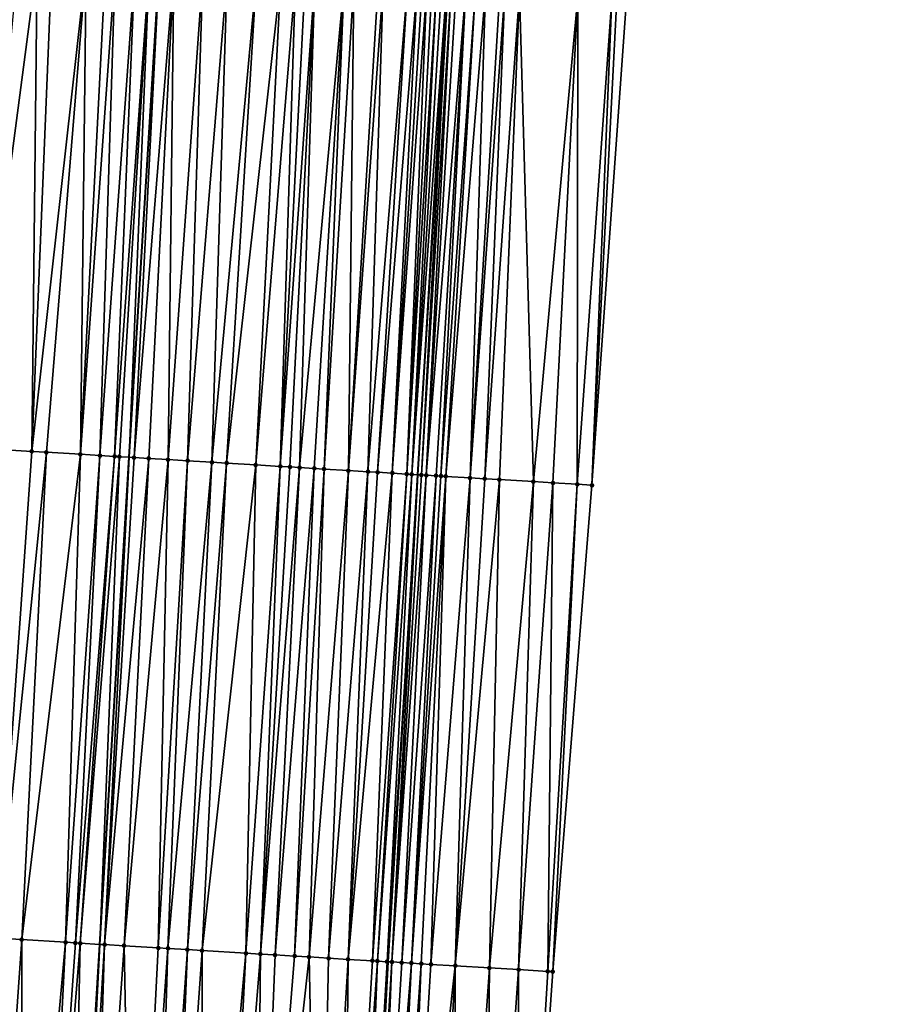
# Model space of a CAD drawing. Header units: feet. Extents: x 2004186 to 2014793, y 836912 to 864902.
# Tile 260 of 656: x 2010696 to 2010732, y 844940 to 844980. Entities that reach past the tile are written whole.
import ezdxf

# ---------------------------------------------------------------- set-up
doc = ezdxf.new("R2010")
doc.units = ezdxf.units.FT
doc.header["$LTSCALE"] = 100
doc.header["$MEASUREMENT"] = 0
for name, color, linetype, lineweight in [('EP_Travel Lane', 5, 'Continuous', 40), ('GPL_Skip Line', 2, 'Continuous', 40), ('Road Shots', 4, 'Continuous', 200), ('Road X-Section', 30, 'Continuous', 13)]:
    doc.layers.add(name, color=color, linetype=linetype, lineweight=lineweight)
doc.layers.add('I-77 SB_MM21-27-Surface-Border', color=7, linetype='Continuous')
doc.layers.add('I-77 SB_MM21-27-Surface-TIN', color=7, linetype='Continuous')

msp = doc.modelspace()

# ---------------------------------------------------------------- linework, layer by layer
at = {"layer": 'EP_Travel Lane'}
msp.add_polyline3d([(2010707.437100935, 844881.9231426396, 417.1435426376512), (2010708.656950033, 844901.8782033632, 417.36672570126), (2010709.876859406, 844921.834250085, 417.6155089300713), (2010711.096844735, 844941.7915393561, 417.8619047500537), (2010712.317186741, 844961.7526256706, 418.1048360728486), (2010713.543113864, 844981.692849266, 418.3668245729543), (2010714.777367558, 845001.6517123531, 418.6161756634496), (2010716.011718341, 845021.6121454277, 418.8373579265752), (2010717.245929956, 845041.5703280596, 419.0776924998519), (2010718.480313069, 845061.5312839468, 419.2801291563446), (2010719.714569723, 845081.4901948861, 419.5310300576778), (2010720.94890513, 845101.4503793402, 419.7585448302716), (2010722.183018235, 845121.4086172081, 419.9808981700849), (2010723.410619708, 845141.3557965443, 420.19337910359), (2010724.632847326, 845161.3150765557, 420.3935569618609), (2010725.854958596, 845181.2724565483, 420.6239400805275)], dxfattribs=at)
at = {"layer": 'GPL_Skip Line'}
msp.add_polyline3d([(2010695.654585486, 844882.6339208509, 417.3118128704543), (2010696.861831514, 844902.5896861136, 417.5372848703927), (2010698.069128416, 844922.5462923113, 417.7819883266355), (2010699.276525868, 844942.5045606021, 418.0487875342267), (2010700.484429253, 844962.4667533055, 418.2730756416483), (2010701.708585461, 844982.4267762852, 418.5285146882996), (2010702.949863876, 845002.3855538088, 418.7671972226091), (2010704.191201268, 845022.3452796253, 419.0010058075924), (2010705.432428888, 845042.3032403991, 419.2425557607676), (2010706.673786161, 845062.2632858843, 419.4631332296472), (2010707.915060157, 845082.2219923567, 419.7077667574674), (2010709.156408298, 845102.1818910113, 419.9220091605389), (2010710.397786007, 845122.1399300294, 420.1534515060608), (2010711.64798445, 845142.0964238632, 420.3681262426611), (2010712.907572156, 845162.0530814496, 420.5808759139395), (2010714.167060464, 845182.0081641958, 420.8089347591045)], dxfattribs=at)
at = {"layer": 'I-77 SB_MM21-27-Surface-Border', "color": 3, "linetype": 'ByBlock', "lineweight": -2}
msp.add_polyline3d([(2010732.131609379, 845180.879003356, 420.3721934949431), (2010730.872119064, 845160.9238887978, 420.1549066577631), (2010730.011715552, 845140.9416950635, 419.9452888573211), (2010729.161795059, 845120.9771813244, 419.7245056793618), (2010728.120064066, 845101.0072496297, 419.5110164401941), (2010726.878722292, 845081.0474533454, 419.2872583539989), (2010725.837085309, 845061.0766971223, 419.0426883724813), (2010723.397970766, 845041.1899922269, 418.8688740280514), (2010723.354491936, 845021.1585545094, 418.5871086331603), (2010722.113115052, 845001.1981936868, 418.380678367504), (2010720.871873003, 844981.2400009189, 418.1388715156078), (2010719.450004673, 844961.3235252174, 417.8896627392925), (2010717.842853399, 844941.3858550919, 417.6423047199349), (2010716.435859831, 844921.4403070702, 417.4072920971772), (2010714.62961452, 844901.5192159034, 417.1748440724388), (2010713.422366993, 844881.5634258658, 416.9460509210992)], dxfattribs=at)
at = {"layer": 'I-77 SB_MM21-27-Surface-TIN', "color": 128, "linetype": 'ByBlock', "lineweight": -2}
for points in [[(2010696.718289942, 844982.7381468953, 418.4499943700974), (2010695.919841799, 844982.7879523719, 418.4385059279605), (2010694.096189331, 844962.8545574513, 418.17705894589)], [(2010696.718289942, 844982.7381468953, 418.4499943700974), (2010694.096189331, 844962.8545574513, 418.17705894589), (2010696.491774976, 844962.7090594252, 418.2189887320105)], [(2010697.31712337, 844982.7007497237, 418.461959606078), (2010696.718289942, 844982.7381468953, 418.4499943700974), (2010696.491774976, 844962.7090594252, 418.2189887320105)], [(2010698.714405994, 844982.6135639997, 418.4840971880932), (2010697.31712337, 844982.7007497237, 418.461959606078), (2010696.491774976, 844962.7090594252, 418.2189887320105)], [(2010698.714405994, 844982.6135639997, 418.4840971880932), (2010696.491774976, 844962.7090594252, 418.2189887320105), (2010697.090672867, 844962.6727093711, 418.2274445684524)], [(2010698.714405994, 844982.6135639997, 418.4840971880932), (2010697.090672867, 844962.6727093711, 418.2274445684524), (2010698.488096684, 844962.5878166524, 418.2534675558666)], [(2010699.512849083, 844982.5636772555, 418.5019054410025), (2010698.714405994, 844982.6135639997, 418.4840971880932), (2010698.488096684, 844962.5878166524, 418.2534675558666)], [(2010699.912068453, 844982.5386989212, 418.5135284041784), (2010699.512849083, 844982.5636772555, 418.5019054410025), (2010698.488096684, 844962.5878166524, 418.2534675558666)], [(2010699.912068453, 844982.5386989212, 418.5135284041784), (2010698.488096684, 844962.5878166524, 418.2534675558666), (2010699.286623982, 844962.5392966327, 418.2691578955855)], [(2010700.710515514, 844982.4888760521, 418.5263693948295), (2010699.912068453, 844982.5386989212, 418.5135284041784), (2010699.286623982, 844962.5392966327, 418.2691578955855)], [(2010700.710515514, 844982.4888760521, 418.5263693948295), (2010699.286623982, 844962.5392966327, 418.2691578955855), (2010699.885522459, 844962.5029562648, 418.2768109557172)], [(2010701.309355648, 844982.4515867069, 418.5299494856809), (2010700.710515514, 844982.4888760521, 418.5263693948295), (2010699.885522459, 844962.5029562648, 418.2768109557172)], [(2010701.309355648, 844982.4515867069, 418.5299494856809), (2010699.885522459, 844962.5029562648, 418.2768109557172), (2010700.085156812, 844962.4908680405, 418.2772707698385)], [(2010701.309355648, 844982.4515867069, 418.5299494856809), (2010700.085156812, 844962.4908680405, 418.2772707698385), (2010700.484429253, 844962.4667533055, 418.2730756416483)], [(2010701.309355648, 844982.4515867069, 418.5299494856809), (2010700.484429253, 844962.4667533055, 418.2730756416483), (2010701.708585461, 844982.4267762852, 418.5285146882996)], [(2010700.684065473, 844962.4546959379, 418.2709780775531), (2010701.708585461, 844982.4267762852, 418.5285146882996), (2010700.484429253, 844962.4667533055, 418.2730756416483)], [(2010702.30743018, 844982.3895606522, 418.5263624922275), (2010701.708585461, 844982.4267762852, 418.5285146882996), (2010700.684065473, 844962.4546959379, 418.2709780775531)], [(2010702.30743018, 844982.3895606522, 418.5263624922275), (2010700.684065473, 844962.4546959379, 418.2709780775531), (2010701.282972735, 844962.4185007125, 418.2666017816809)], [(2010702.30743018, 844982.3895606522, 418.5263624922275), (2010701.282972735, 844962.4185007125, 418.2666017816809), (2010702.08152067, 844962.3703216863, 418.2540307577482)], [(2010703.50513214, 844982.3153307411, 418.5063997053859), (2010702.30743018, 844982.3895606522, 418.5263624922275), (2010702.08152067, 844962.3703216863, 418.2540307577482)], [(2010703.50513214, 844982.3153307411, 418.5063997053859), (2010702.08152067, 844962.3703216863, 418.2540307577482), (2010702.880072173, 844962.3222016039, 418.2365744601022)], [(2010704.50321307, 844982.2534075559, 418.4948130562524), (2010703.50513214, 844982.3153307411, 418.5063997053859), (2010702.880072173, 844962.3222016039, 418.2365744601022)], [(2010704.50321307, 844982.2534075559, 418.4948130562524), (2010702.880072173, 844962.3222016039, 418.2365744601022), (2010703.878256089, 844962.2619612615, 418.22223312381)], [(2010705.700910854, 844982.1791105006, 418.4800717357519), (2010704.50321307, 844982.2534075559, 418.4948130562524), (2010703.878256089, 844962.2619612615, 418.22223312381)], [(2010705.700910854, 844982.1791105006, 418.4800717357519), (2010703.878256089, 844962.2619612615, 418.22223312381), (2010704.477160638, 844962.2257212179, 418.2215713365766)], [(2010706.698986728, 844982.1171060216, 418.4748069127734), (2010705.700910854, 844982.1791105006, 418.4800717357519), (2010704.477160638, 844962.2257212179, 418.2215713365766)], [(2010706.698986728, 844982.1171060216, 418.4748069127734), (2010704.477160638, 844962.2257212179, 418.2215713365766), (2010705.674978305, 844962.1533826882, 418.2085155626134)], [(2010707.297829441, 844982.0798581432, 418.4751623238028), (2010706.698986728, 844982.1171060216, 418.4748069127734), (2010705.674978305, 844962.1533826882, 418.2085155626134)], [(2010707.297829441, 844982.0798581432, 418.4751623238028), (2010705.674978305, 844962.1533826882, 418.2085155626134), (2010706.673156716, 844962.0930513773, 418.2017136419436)], [(2010707.697060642, 844982.0550700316, 418.4719925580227), (2010707.297829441, 844982.0798581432, 418.4751623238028), (2010706.673156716, 844962.0930513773, 418.2017136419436)], [(2010708.096294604, 844982.0303263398, 418.465368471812), (2010707.697060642, 844982.0550700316, 418.4719925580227), (2010706.673156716, 844962.0930513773, 418.2017136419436)], [(2010708.096294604, 844982.0303263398, 418.465368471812), (2010706.673156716, 844962.0930513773, 418.2017136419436), (2010707.072429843, 844962.068947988, 418.1965781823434)], [(2010708.096294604, 844982.0303263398, 418.465368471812), (2010707.072429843, 844962.068947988, 418.1965781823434), (2010707.471700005, 844962.0447955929, 418.1955042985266)], [(2010709.293988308, 844981.9559636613, 418.4557303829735), (2010708.096294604, 844982.0303263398, 418.465368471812), (2010707.471700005, 844962.0447955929, 418.1955042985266)], [(2010709.293988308, 844981.9559636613, 418.4557303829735), (2010707.471700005, 844962.0447955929, 418.1955042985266), (2010708.070613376, 844962.0087013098, 418.1827619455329)], [(2010709.293988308, 844981.9559636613, 418.4557303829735), (2010708.070613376, 844962.0087013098, 418.1827619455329), (2010708.469886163, 844961.9845922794, 418.1780940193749)], [(2010709.693220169, 844981.9311861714, 418.4517346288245), (2010709.293988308, 844981.9559636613, 418.4557303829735), (2010708.469886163, 844961.9845922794, 418.1780940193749)], [(2010709.693220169, 844981.9311861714, 418.4517346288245), (2010708.469886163, 844961.9845922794, 418.1780940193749), (2010709.468061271, 844961.9242064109, 418.1758138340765)], [(2010710.691293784, 844981.8691453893, 418.4492929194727), (2010709.693220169, 844981.9311861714, 418.4517346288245), (2010709.468061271, 844961.9242064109, 418.1758138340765)], [(2010710.890909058, 844981.8567460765, 418.4481168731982), (2010710.691293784, 844981.8691453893, 418.4492929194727), (2010709.468061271, 844961.9242064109, 418.1758138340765)], [(2010710.890909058, 844981.8567460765, 418.4481168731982), (2010709.468061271, 844961.9242064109, 418.1758138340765), (2010710.266607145, 844961.8759933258, 418.1660655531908)], [(2010711.88899626, 844981.7949237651, 418.4286856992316), (2010710.890909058, 844981.8567460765, 418.4481168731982), (2010710.266607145, 844961.8759933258, 418.1660655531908)], [(2010711.88899626, 844981.7949237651, 418.4286856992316), (2010710.266607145, 844961.8759933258, 418.1660655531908), (2010710.665884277, 844961.8519560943, 418.1554469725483)], [(2010712.28823009, 844981.770177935, 418.4222279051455), (2010711.88899626, 844981.7949237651, 418.4286856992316), (2010710.665884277, 844961.8519560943, 418.1554469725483)], [(2010712.28823009, 844981.770177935, 418.4222279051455), (2010710.665884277, 844961.8519560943, 418.1554469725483), (2010711.264800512, 844961.8159091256, 418.1387832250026)], [(2010712.487849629, 844981.7578472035, 418.4157185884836), (2010712.28823009, 844981.770177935, 418.4222279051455), (2010711.264800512, 844961.8159091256, 418.1387832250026)], [(2010712.68746727, 844981.745485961, 418.4115819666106), (2010712.487849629, 844981.7578472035, 418.4157185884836), (2010711.264800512, 844961.8159091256, 418.1387832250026)], [(2010712.68746727, 844981.745485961, 418.4115819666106), (2010711.264800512, 844961.8159091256, 418.1387832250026), (2010711.863713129, 844961.7798023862, 418.1270732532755)], [(2010712.887082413, 844981.7330845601, 418.4105682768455), (2010712.68746727, 844981.745485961, 418.4115819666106), (2010711.863713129, 844961.7798023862, 418.1270732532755)], [(2010713.086703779, 844981.720783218, 418.4017734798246), (2010712.887082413, 844981.7330845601, 418.4105682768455), (2010711.863713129, 844961.7798023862, 418.1270732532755)], [(2010713.086703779, 844981.720783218, 418.4017734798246), (2010711.863713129, 844961.7798023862, 418.1270732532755), (2010712.063354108, 844961.767823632, 418.1184602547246)], [(2010713.286329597, 844981.7085534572, 418.3874121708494), (2010713.086703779, 844981.720783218, 418.4017734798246), (2010712.063354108, 844961.767823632, 418.1184602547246)], [(2010713.485957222, 844981.6963527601, 418.3707906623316), (2010713.286329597, 844981.7085534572, 418.3874121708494), (2010712.063354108, 844961.767823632, 418.1184602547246)], [(2010713.485957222, 844981.6963527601, 418.3707906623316), (2010712.063354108, 844961.767823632, 418.1184602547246), (2010712.317186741, 844961.7526256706, 418.1048360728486)], [(2010713.485957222, 844981.6963527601, 418.3707906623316), (2010712.317186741, 844961.7526256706, 418.1048360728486), (2010713.543113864, 844981.692849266, 418.3668245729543)], [(2010712.462639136, 844961.7439168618, 418.0970290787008), (2010713.543113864, 844981.692849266, 418.3668245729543), (2010712.317186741, 844961.7526256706, 418.1048360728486)], [(2010713.685582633, 844981.6841164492, 418.3569386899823), (2010713.543113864, 844981.692849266, 418.3668245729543), (2010712.462639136, 844961.7439168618, 418.0970290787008)], [(2010713.685582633, 844981.6841164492, 418.3569386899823), (2010712.462639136, 844961.7439168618, 418.0970290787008), (2010712.662278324, 844961.7319085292, 418.0908675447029)], [(2010713.885199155, 844981.6717372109, 418.3542015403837), (2010713.685582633, 844981.6841164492, 418.3569386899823), (2010712.662278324, 844961.7319085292, 418.0908675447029)], [(2010714.284428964, 844981.6469267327, 418.3527711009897), (2010713.885199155, 844981.6717372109, 418.3542015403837), (2010712.662278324, 844961.7319085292, 418.0908675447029)], [(2010714.284428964, 844981.6469267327, 418.3527711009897), (2010712.662278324, 844961.7319085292, 418.0908675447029), (2010713.061547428, 844961.707738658, 418.0912420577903)], [(2010714.284428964, 844981.6469267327, 418.3527711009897), (2010713.061547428, 844961.707738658, 418.0912420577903), (2010713.261183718, 844961.695682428, 418.0890502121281)], [(2010714.683664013, 844981.6222005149, 418.3447881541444), (2010714.284428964, 844981.6469267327, 418.3527711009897), (2010713.261183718, 844961.695682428, 418.0890502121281)], [(2010714.683664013, 844981.6222005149, 418.3447881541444), (2010713.261183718, 844961.695682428, 418.0890502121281), (2010713.460821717, 844961.6836544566, 418.0845162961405)], [(2010715.082906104, 844981.5975875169, 418.3280006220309), (2010714.683664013, 844981.6222005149, 418.3447881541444), (2010713.460821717, 844961.6836544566, 418.0845162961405)], [(2010715.082906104, 844981.5975875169, 418.3280006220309), (2010713.460821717, 844961.6836544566, 418.0845162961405), (2010714.459022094, 844961.623686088, 418.0476338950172)], [(2010715.681771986, 844981.5607121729, 418.2993857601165), (2010715.082906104, 844981.5975875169, 418.3280006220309), (2010714.459022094, 844961.623686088, 418.0476338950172)], [(2010715.881392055, 844981.5483899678, 418.292213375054), (2010715.681771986, 844981.5607121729, 418.2993857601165), (2010714.459022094, 844961.623686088, 418.0476338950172)], [(2010715.881392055, 844981.5483899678, 418.292213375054), (2010714.459022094, 844961.623686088, 418.0476338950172), (2010715.057939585, 844961.5876598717, 418.0292502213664)], [(2010716.480248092, 844981.5113563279, 418.2759084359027), (2010715.881392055, 844981.5483899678, 418.292213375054), (2010715.057939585, 844961.5876598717, 418.0292502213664)], [(2010716.480248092, 844981.5113563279, 418.2759084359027), (2010715.057939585, 844961.5876598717, 418.0292502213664), (2010715.65686236, 844961.5517209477, 418.003631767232)], [(2010716.480248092, 844981.5113563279, 418.2759084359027), (2010715.65686236, 844961.5517209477, 418.003631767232), (2010717.054336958, 844961.4676672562, 417.9601165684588)], [(2010718.875679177, 844981.3633332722, 418.2020175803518), (2010716.480248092, 844981.5113563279, 418.2759084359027), (2010717.054336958, 844961.4676672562, 417.9601165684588)], [(2010718.875679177, 844981.3633332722, 418.2020175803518), (2010717.054336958, 844961.4676672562, 417.9601165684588), (2010717.852891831, 844961.4196028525, 417.9380456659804)], [(2010718.875679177, 844981.3633332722, 418.2020175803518), (2010717.852891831, 844961.4196028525, 417.9380456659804), (2010718.851089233, 844961.3595853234, 417.9052376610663)], [(2010720.273015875, 844981.2770170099, 418.1565411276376), (2010718.875679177, 844981.3633332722, 418.2020175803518), (2010718.851089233, 844961.3595853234, 417.9052376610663)], [(2010720.273015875, 844981.2770170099, 418.1565411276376), (2010718.851089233, 844961.3595853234, 417.9052376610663), (2010719.450004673, 844961.3235252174, 417.8896627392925)], [(2010720.472633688, 844981.264658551, 418.1521880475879), (2010720.273015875, 844981.2770170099, 418.1565411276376), (2010719.450004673, 844961.3235252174, 417.8896627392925)], [(2010720.472633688, 844981.264658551, 418.1521880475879), (2010719.450004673, 844961.3235252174, 417.8896627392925), (2010720.871873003, 844981.2400009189, 418.1388715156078)], [(2010696.491774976, 844962.7090594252, 418.2189887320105), (2010694.096189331, 844962.8545574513, 418.17705894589), (2010695.08422799, 844942.7588023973, 417.9922229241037)], [(2010697.090672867, 844962.6727093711, 418.2274445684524), (2010696.491774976, 844962.7090594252, 418.2189887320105), (2010695.08422799, 844942.7588023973, 417.9922229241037)], [(2010697.090672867, 844962.6727093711, 418.2274445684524), (2010695.08422799, 844942.7588023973, 417.9922229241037), (2010696.08239488, 844942.6982806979, 418.0045935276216)], [(2010698.488096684, 844962.5878166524, 418.2534675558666), (2010697.090672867, 844962.6727093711, 418.2274445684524), (2010696.08239488, 844942.6982806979, 418.0045935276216)], [(2010698.488096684, 844962.5878166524, 418.2534675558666), (2010696.08239488, 844942.6982806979, 418.0045935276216), (2010697.879081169, 844942.5891083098, 418.0480852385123)], [(2010699.286623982, 844962.5392966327, 418.2691578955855), (2010698.488096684, 844962.5878166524, 418.2534675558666), (2010697.879081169, 844942.5891083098, 418.0480852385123)], [(2010699.286623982, 844962.5392966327, 418.2691578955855), (2010697.879081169, 844942.5891083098, 418.0480852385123), (2010698.278346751, 844942.5648802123, 418.0547998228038)], [(2010699.885522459, 844962.5029562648, 418.2768109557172), (2010699.286623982, 844962.5392966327, 418.2691578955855), (2010698.278346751, 844942.5648802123, 418.0547998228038)], [(2010699.885522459, 844962.5029562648, 418.2768109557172), (2010698.278346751, 844942.5648802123, 418.0547998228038), (2010698.47798117, 844942.5527930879, 418.0557079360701)], [(2010700.085156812, 844962.4908680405, 418.2772707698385), (2010699.885522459, 844962.5029562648, 418.2768109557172), (2010698.47798117, 844942.5527930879, 418.0557079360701)], [(2010700.085156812, 844962.4908680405, 418.2772707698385), (2010698.47798117, 844942.5527930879, 418.0557079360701), (2010699.276525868, 844942.5045606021, 418.0487875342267)], [(2010700.085156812, 844962.4908680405, 418.2772707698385), (2010699.276525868, 844942.5045606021, 418.0487875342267), (2010700.484429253, 844962.4667533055, 418.2730756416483)], [(2010699.476162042, 844942.4925024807, 418.047057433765), (2010700.484429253, 844962.4667533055, 418.2730756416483), (2010699.276525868, 844942.5045606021, 418.0487875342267)], [(2010700.684065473, 844962.4546959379, 418.2709780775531), (2010700.484429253, 844962.4667533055, 418.2730756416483), (2010699.476162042, 844942.4925024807, 418.047057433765)], [(2010701.282972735, 844962.4185007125, 418.2666017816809), (2010700.684065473, 844962.4546959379, 418.2709780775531), (2010699.476162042, 844942.4925024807, 418.047057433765)], [(2010701.282972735, 844962.4185007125, 418.2666017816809), (2010699.476162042, 844942.4925024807, 418.047057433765), (2010700.274707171, 844942.4442771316, 418.0394878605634)], [(2010702.08152067, 844962.3703216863, 418.2540307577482), (2010701.282972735, 844962.4185007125, 418.2666017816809), (2010700.274707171, 844942.4442771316, 418.0394878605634)], [(2010702.08152067, 844962.3703216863, 418.2540307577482), (2010700.274707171, 844942.4442771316, 418.0394878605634), (2010701.672165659, 844942.3599573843, 418.0194539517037)], [(2010702.880072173, 844962.3222016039, 418.2365744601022), (2010702.08152067, 844962.3703216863, 418.2540307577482), (2010701.672165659, 844942.3599573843, 418.0194539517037)], [(2010702.880072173, 844962.3222016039, 418.2365744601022), (2010701.672165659, 844942.3599573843, 418.0194539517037), (2010702.071440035, 844942.3358746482, 418.0129458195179)], [(2010703.878256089, 844962.2619612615, 418.22223312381), (2010702.880072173, 844962.3222016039, 418.2365744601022), (2010702.071440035, 844942.3358746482, 418.0129458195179)], [(2010703.878256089, 844962.2619612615, 418.22223312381), (2010702.071440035, 844942.3358746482, 418.0129458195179), (2010702.869991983, 844942.2877620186, 417.9951227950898)], [(2010704.477160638, 844962.2257212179, 418.2215713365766), (2010703.878256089, 844962.2619612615, 418.22223312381), (2010702.869991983, 844942.2877620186, 417.9951227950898)], [(2010704.477160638, 844962.2257212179, 418.2215713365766), (2010702.869991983, 844942.2877620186, 417.9951227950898), (2010703.468902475, 844942.2516202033, 417.986971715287)], [(2010705.674978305, 844962.1533826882, 418.2085155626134), (2010704.477160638, 844962.2257212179, 418.2215713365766), (2010703.468902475, 844942.2516202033, 417.986971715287)], [(2010705.674978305, 844962.1533826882, 418.2085155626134), (2010703.468902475, 844942.2516202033, 417.986971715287), (2010705.265619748, 844942.1429599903, 417.9838738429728)], [(2010706.673156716, 844962.0930513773, 418.2017136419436), (2010705.674978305, 844962.1533826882, 418.2085155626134), (2010705.265619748, 844942.1429599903, 417.9838738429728)], [(2010706.673156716, 844962.0930513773, 418.2017136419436), (2010705.265619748, 844942.1429599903, 417.9838738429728), (2010705.864531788, 844942.1068437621, 417.973395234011)], [(2010707.072429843, 844962.068947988, 418.1965781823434), (2010706.673156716, 844962.0930513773, 418.2017136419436), (2010705.864531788, 844942.1068437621, 417.973395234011)], [(2010707.471700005, 844962.0447955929, 418.1955042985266), (2010707.072429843, 844962.068947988, 418.1965781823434), (2010705.864531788, 844942.1068437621, 417.973395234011)], [(2010707.471700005, 844962.0447955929, 418.1955042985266), (2010705.864531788, 844942.1068437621, 417.973395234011), (2010706.463444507, 844942.0707387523, 417.9618961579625)], [(2010708.070613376, 844962.0087013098, 418.1827619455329), (2010707.471700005, 844962.0447955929, 418.1955042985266), (2010706.463444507, 844942.0707387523, 417.9618961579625)], [(2010708.070613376, 844962.0087013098, 418.1827619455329), (2010706.463444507, 844942.0707387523, 417.9618961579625), (2010707.261989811, 844942.0225163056, 417.9540625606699)], [(2010708.469886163, 844961.9845922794, 418.1780940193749), (2010708.070613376, 844962.0087013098, 418.1827619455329), (2010707.261989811, 844942.0225163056, 417.9540625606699)], [(2010708.469886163, 844961.9845922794, 418.1780940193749), (2010707.261989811, 844942.0225163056, 417.9540625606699), (2010707.860900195, 844941.9863727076, 417.9460736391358)], [(2010709.468061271, 844961.9242064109, 418.1758138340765), (2010708.469886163, 844961.9845922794, 418.1780940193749), (2010707.860900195, 844941.9863727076, 417.9460736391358)], [(2010709.468061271, 844961.9242064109, 418.1758138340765), (2010707.860900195, 844941.9863727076, 417.9460736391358), (2010708.659447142, 844941.938177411, 417.9357703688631)], [(2010710.266607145, 844961.8759933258, 418.1660655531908), (2010709.468061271, 844961.9242064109, 418.1758138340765), (2010708.659447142, 844941.938177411, 417.9357703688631)], [(2010710.266607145, 844961.8759933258, 418.1660655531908), (2010708.659447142, 844941.938177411, 417.9357703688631), (2010709.45799612, 844941.8900157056, 417.9224114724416)], [(2010710.665884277, 844961.8519560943, 418.1554469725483), (2010710.266607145, 844961.8759933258, 418.1660655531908), (2010709.45799612, 844941.8900157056, 417.9224114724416)], [(2010711.264800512, 844961.8159091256, 418.1387832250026), (2010710.665884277, 844961.8519560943, 418.1554469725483), (2010709.45799612, 844941.8900157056, 417.9224114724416)], [(2010711.264800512, 844961.8159091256, 418.1387832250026), (2010709.45799612, 844941.8900157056, 417.9224114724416), (2010710.456189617, 844941.8299337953, 417.8947770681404)], [(2010711.863713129, 844961.7798023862, 418.1270732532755), (2010711.264800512, 844961.8159091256, 418.1387832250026), (2010710.456189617, 844941.8299337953, 417.8947770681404)], [(2010711.863713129, 844961.7798023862, 418.1270732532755), (2010710.456189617, 844941.8299337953, 417.8947770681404), (2010710.655830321, 844941.8179505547, 417.8862354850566)], [(2010712.063354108, 844961.767823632, 418.1184602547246), (2010711.863713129, 844961.7798023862, 418.1270732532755), (2010710.655830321, 844941.8179505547, 417.8862354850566)], [(2010712.063354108, 844961.767823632, 418.1184602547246), (2010710.655830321, 844941.8179505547, 417.8862354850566), (2010711.055115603, 844941.7940481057, 417.8633276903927)], [(2010712.063354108, 844961.767823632, 418.1184602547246), (2010711.055115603, 844941.7940481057, 417.8633276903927), (2010712.317186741, 844961.7526256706, 418.1048360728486)], [(2010711.055115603, 844941.7940481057, 417.8633276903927), (2010711.096844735, 844941.7915393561, 417.8619047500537), (2010712.317186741, 844961.7526256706, 418.1048360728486)], [(2010711.254755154, 844941.7820458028, 417.8565200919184), (2010712.317186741, 844961.7526256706, 418.1048360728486), (2010711.096844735, 844941.7915393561, 417.8619047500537)], [(2010712.462639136, 844961.7439168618, 418.0970290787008), (2010712.317186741, 844961.7526256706, 418.1048360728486), (2010711.254755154, 844941.7820458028, 417.8565200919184)], [(2010712.662278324, 844961.7319085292, 418.0908675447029), (2010712.462639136, 844961.7439168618, 418.0970290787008), (2010711.254755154, 844941.7820458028, 417.8565200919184)], [(2010712.662278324, 844961.7319085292, 418.0908675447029), (2010711.254755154, 844941.7820458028, 417.8565200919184), (2010711.654028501, 844941.7579460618, 417.8515588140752)], [(2010713.061547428, 844961.707738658, 418.0912420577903), (2010712.662278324, 844961.7319085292, 418.0908675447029), (2010711.654028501, 844941.7579460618, 417.8515588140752)], [(2010713.061547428, 844961.707738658, 418.0912420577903), (2010711.654028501, 844941.7579460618, 417.8515588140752), (2010712.053300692, 844941.7338272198, 417.8483350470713)], [(2010713.261183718, 844961.695682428, 418.0890502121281), (2010713.061547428, 844961.707738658, 418.0912420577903), (2010712.053300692, 844941.7338272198, 417.8483350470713)], [(2010713.460821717, 844961.6836544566, 418.0845162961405), (2010713.261183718, 844961.695682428, 418.0890502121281), (2010712.053300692, 844941.7338272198, 417.8483350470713)], [(2010713.460821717, 844961.6836544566, 418.0845162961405), (2010712.053300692, 844941.7338272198, 417.8483350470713), (2010712.452575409, 844941.7097501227, 417.8413139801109)], [(2010713.460821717, 844961.6836544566, 418.0845162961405), (2010712.452575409, 844941.7097501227, 417.8413139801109), (2010712.851853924, 844941.6857358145, 417.8285813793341)], [(2010714.459022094, 844961.623686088, 418.0476338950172), (2010713.460821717, 844961.6836544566, 418.0845162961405), (2010712.851853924, 844941.6857358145, 417.8285813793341)], [(2010714.459022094, 844961.623686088, 418.0476338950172), (2010712.851853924, 844941.6857358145, 417.8285813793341), (2010713.850054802, 844941.6257759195, 417.7898479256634)], [(2010715.057939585, 844961.5876598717, 418.0292502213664), (2010714.459022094, 844961.623686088, 418.0476338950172), (2010713.850054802, 844941.6257759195, 417.7898479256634)], [(2010715.65686236, 844961.5517209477, 418.003631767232), (2010715.057939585, 844961.5876598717, 418.0292502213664), (2010713.850054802, 844941.6257759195, 417.7898479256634)], [(2010715.65686236, 844961.5517209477, 418.003631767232), (2010713.850054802, 844941.6257759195, 417.7898479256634), (2010715.247535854, 844941.541829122, 417.7358889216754)], [(2010717.054336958, 844961.4676672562, 417.9601165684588), (2010715.65686236, 844961.5517209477, 418.003631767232), (2010715.247535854, 844941.541829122, 417.7358889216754)], [(2010717.054336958, 844961.4676672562, 417.9601165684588), (2010715.247535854, 844941.541829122, 417.7358889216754), (2010716.445376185, 844941.4698653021, 417.6904954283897)], [(2010717.852891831, 844961.4196028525, 417.9380456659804), (2010717.054336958, 844961.4676672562, 417.9601165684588), (2010716.445376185, 844941.4698653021, 417.6904954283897)], [(2010717.852891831, 844961.4196028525, 417.9380456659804), (2010716.445376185, 844941.4698653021, 417.6904954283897), (2010717.643214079, 844941.397861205, 417.6487656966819)], [(2010718.851089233, 844961.3595853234, 417.9052376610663), (2010717.852891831, 844961.4196028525, 417.9380456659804), (2010717.643214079, 844941.397861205, 417.6487656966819)], [(2010718.851089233, 844961.3595853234, 417.9052376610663), (2010717.643214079, 844941.397861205, 417.6487656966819), (2010717.842853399, 844941.3858550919, 417.6423047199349)], [(2010718.851089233, 844961.3595853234, 417.9052376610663), (2010717.842853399, 844941.3858550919, 417.6423047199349), (2010719.450004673, 844961.3235252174, 417.8896627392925)], [(2010696.08239488, 844942.6982806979, 418.0045935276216), (2010695.08422799, 844942.7588023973, 417.9922229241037), (2010694.675368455, 844922.7521895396, 417.739045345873)], [(2010696.08239488, 844942.6982806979, 418.0045935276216), (2010694.675368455, 844922.7521895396, 417.739045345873), (2010696.072787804, 844922.6672228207, 417.7703257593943)], [(2010697.879081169, 844942.5891083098, 418.0480852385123), (2010696.08239488, 844942.6982806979, 418.0045935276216), (2010696.072787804, 844922.6672228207, 417.7703257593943)], [(2010697.879081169, 844942.5891083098, 418.0480852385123), (2010696.072787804, 844922.6672228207, 417.7703257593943), (2010696.871320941, 844922.6187992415, 417.7787566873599)], [(2010698.278346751, 844942.5648802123, 418.0547998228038), (2010697.879081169, 844942.5891083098, 418.0480852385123), (2010696.871320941, 844922.6187992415, 417.7787566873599)], [(2010698.47798117, 844942.5527930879, 418.0557079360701), (2010698.278346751, 844942.5648802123, 418.0547998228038), (2010696.871320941, 844922.6187992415, 417.7787566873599)], [(2010698.47798117, 844942.5527930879, 418.0557079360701), (2010696.871320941, 844922.6187992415, 417.7787566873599), (2010698.069128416, 844922.5462923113, 417.7819883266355)], [(2010698.47798117, 844942.5527930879, 418.0557079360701), (2010698.069128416, 844922.5462923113, 417.7819883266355), (2010699.276525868, 844942.5045606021, 418.0487875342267)], [(2010698.268762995, 844922.534207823, 417.7825269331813), (2010699.276525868, 844942.5045606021, 418.0487875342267), (2010698.069128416, 844922.5462923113, 417.7819883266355)], [(2010699.476162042, 844942.4925024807, 418.047057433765), (2010699.276525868, 844942.5045606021, 418.0487875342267), (2010698.268762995, 844922.534207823, 417.7825269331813)], [(2010699.476162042, 844942.4925024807, 418.047057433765), (2010698.268762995, 844922.534207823, 417.7825269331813), (2010698.867671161, 844922.4980275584, 417.7787769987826)], [(2010700.274707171, 844942.4442771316, 418.0394878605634), (2010699.476162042, 844942.4925024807, 418.047057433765), (2010698.867671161, 844922.4980275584, 417.7787769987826)], [(2010700.274707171, 844942.4442771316, 418.0394878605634), (2010698.867671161, 844922.4980275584, 417.7787769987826), (2010700.664409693, 844922.3897187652, 417.7505212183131)], [(2010701.672165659, 844942.3599573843, 418.0194539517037), (2010700.274707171, 844942.4442771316, 418.0394878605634), (2010700.664409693, 844922.3897187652, 417.7505212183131)], [(2010702.071440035, 844942.3358746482, 418.0129458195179), (2010701.672165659, 844942.3599573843, 418.0194539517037), (2010700.664409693, 844922.3897187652, 417.7505212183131)], [(2010702.071440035, 844942.3358746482, 418.0129458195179), (2010700.664409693, 844922.3897187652, 417.7505212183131), (2010701.462962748, 844922.341624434, 417.734817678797)], [(2010702.869991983, 844942.2877620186, 417.9951227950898), (2010702.071440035, 844942.3358746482, 418.0129458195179), (2010701.462962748, 844922.341624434, 417.734817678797)], [(2010702.869991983, 844942.2877620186, 417.9951227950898), (2010701.462962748, 844922.341624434, 417.734817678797), (2010702.061873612, 844922.3054887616, 417.7277990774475)], [(2010703.468902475, 844942.2516202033, 417.986971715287), (2010702.869991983, 844942.2877620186, 417.9951227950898), (2010702.061873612, 844922.3054887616, 417.7277990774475)], [(2010703.468902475, 844942.2516202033, 417.986971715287), (2010702.061873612, 844922.3054887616, 417.7277990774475), (2010703.459326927, 844922.2210834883, 417.7179245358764)], [(2010705.265619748, 844942.1429599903, 417.9838738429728), (2010703.468902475, 844942.2516202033, 417.986971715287), (2010703.459326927, 844922.2210834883, 417.7179245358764)], [(2010705.265619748, 844942.1429599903, 417.9838738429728), (2010703.459326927, 844922.2210834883, 417.7179245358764), (2010704.257870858, 844922.1728383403, 417.7132761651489)], [(2010705.864531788, 844942.1068437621, 417.973395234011), (2010705.265619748, 844942.1429599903, 417.9838738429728), (2010704.257870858, 844922.1728383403, 417.7132761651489)], [(2010705.864531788, 844942.1068437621, 417.973395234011), (2010704.257870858, 844922.1728383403, 417.7132761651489), (2010705.655330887, 844922.0885440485, 417.6952664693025)], [(2010706.463444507, 844942.0707387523, 417.9618961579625), (2010705.864531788, 844942.1068437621, 417.973395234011), (2010705.655330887, 844922.0885440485, 417.6952664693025)], [(2010707.261989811, 844942.0225163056, 417.9540625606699), (2010706.463444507, 844942.0707387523, 417.9618961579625), (2010705.655330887, 844922.0885440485, 417.6952664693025)], [(2010707.860900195, 844941.9863727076, 417.9460736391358), (2010707.261989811, 844942.0225163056, 417.9540625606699), (2010705.655330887, 844922.0885440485, 417.6952664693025)], [(2010707.860900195, 844941.9863727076, 417.9460736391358), (2010705.655330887, 844922.0885440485, 417.6952664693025), (2010708.250614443, 844921.9320081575, 417.661039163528)], [(2010708.659447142, 844941.938177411, 417.9357703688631), (2010707.860900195, 844941.9863727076, 417.9460736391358), (2010708.250614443, 844921.9320081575, 417.661039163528)], [(2010709.45799612, 844941.8900157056, 417.9224114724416), (2010708.659447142, 844941.938177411, 417.9357703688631), (2010708.250614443, 844921.9320081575, 417.661039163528)], [(2010709.45799612, 844941.8900157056, 417.9224114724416), (2010708.250614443, 844921.9320081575, 417.661039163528), (2010709.248808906, 844921.8719422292, 417.6375991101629)], [(2010710.456189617, 844941.8299337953, 417.8947770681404), (2010709.45799612, 844941.8900157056, 417.9224114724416), (2010709.248808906, 844921.8719422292, 417.6375991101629)], [(2010710.655830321, 844941.8179505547, 417.8862354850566), (2010710.456189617, 844941.8299337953, 417.8947770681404), (2010709.248808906, 844921.8719422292, 417.6375991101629)], [(2010710.655830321, 844941.8179505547, 417.8862354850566), (2010709.248808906, 844921.8719422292, 417.6375991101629), (2010709.876859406, 844921.834250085, 417.6155089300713)], [(2010711.055115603, 844941.7940481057, 417.8633276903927), (2010710.655830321, 844941.8179505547, 417.8862354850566), (2010709.876859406, 844921.834250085, 417.6155089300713)], [(2010711.055115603, 844941.7940481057, 417.8633276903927), (2010709.876859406, 844921.834250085, 417.6155089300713), (2010711.096844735, 844941.7915393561, 417.8619047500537)], [(2010710.047372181, 844921.8240168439, 417.6095115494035), (2010711.096844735, 844941.7915393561, 417.8619047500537), (2010709.876859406, 844921.834250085, 417.6155089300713)], [(2010711.254755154, 844941.7820458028, 417.8565200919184), (2010711.096844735, 844941.7915393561, 417.8619047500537), (2010710.047372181, 844921.8240168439, 417.6095115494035)], [(2010711.254755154, 844941.7820458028, 417.8565200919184), (2010710.047372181, 844921.8240168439, 417.6095115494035), (2010710.446649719, 844921.799986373, 417.6004360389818)], [(2010711.654028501, 844941.7579460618, 417.8515588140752), (2010711.254755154, 844941.7820458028, 417.8565200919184), (2010710.446649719, 844921.799986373, 417.6004360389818)], [(2010712.053300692, 844941.7338272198, 417.8483350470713), (2010711.654028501, 844941.7579460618, 417.8515588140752), (2010710.446649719, 844921.799986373, 417.6004360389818)], [(2010712.053300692, 844941.7338272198, 417.8483350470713), (2010710.446649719, 844921.799986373, 417.6004360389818), (2010711.045562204, 844921.7638775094, 417.5914523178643)], [(2010712.452575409, 844941.7097501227, 417.8413139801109), (2010712.053300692, 844941.7338272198, 417.8483350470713), (2010711.045562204, 844921.7638775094, 417.5914523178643)], [(2010712.452575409, 844941.7097501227, 417.8413139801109), (2010711.045562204, 844921.7638775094, 417.5914523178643), (2010711.644481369, 844921.727879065, 417.5743746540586)], [(2010712.851853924, 844941.6857358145, 417.8285813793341), (2010712.452575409, 844941.7097501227, 417.8413139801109), (2010711.644481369, 844921.727879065, 417.5743746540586)], [(2010713.850054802, 844941.6257759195, 417.7898479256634), (2010712.851853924, 844941.6857358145, 417.8285813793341), (2010711.644481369, 844921.727879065, 417.5743746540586)], [(2010713.850054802, 844941.6257759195, 417.7898479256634), (2010711.644481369, 844921.727879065, 417.5743746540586), (2010712.842327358, 844921.6560087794, 417.5309391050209)], [(2010713.850054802, 844941.6257759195, 417.7898479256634), (2010712.842327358, 844921.6560087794, 417.5309391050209), (2010713.840528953, 844921.5960607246, 417.498858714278)], [(2010715.247535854, 844941.541829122, 417.7358889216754), (2010713.850054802, 844941.6257759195, 417.7898479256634), (2010713.840528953, 844921.5960607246, 417.498858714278)], [(2010715.247535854, 844941.541829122, 417.7358889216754), (2010713.840528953, 844921.5960607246, 417.498858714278), (2010715.038374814, 844921.5241883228, 417.4555782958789)], [(2010716.445376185, 844941.4698653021, 417.6904954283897), (2010715.247535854, 844941.541829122, 417.7358889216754), (2010715.038374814, 844921.5241883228, 417.4555782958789)], [(2010716.445376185, 844941.4698653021, 417.6904954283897), (2010715.038374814, 844921.5241883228, 417.4555782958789), (2010716.435859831, 844921.4403070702, 417.4072920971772)], [(2010717.643214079, 844941.397861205, 417.6487656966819), (2010716.445376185, 844941.4698653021, 417.6904954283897), (2010716.435859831, 844921.4403070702, 417.4072920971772)], [(2010717.643214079, 844941.397861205, 417.6487656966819), (2010716.435859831, 844921.4403070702, 417.4072920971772), (2010717.842853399, 844941.3858550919, 417.6423047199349)]]:
    msp.add_3dface(points, dxfattribs=at)
at = {"layer": 'Road Shots', "lineweight": 100}
for p in [(2010696.491774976, 844962.7090594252, 418.2189887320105), (2010697.090672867, 844962.6727093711, 418.2274445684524), (2010698.488096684, 844962.5878166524, 418.2534675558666), (2010699.286623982, 844962.5392966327, 418.2691578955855), (2010699.885522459, 844962.5029562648, 418.2768109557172), (2010700.085156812, 844962.4908680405, 418.2772707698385), (2010700.684065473, 844962.4546959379, 418.2709780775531), (2010701.282972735, 844962.4185007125, 418.2666017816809), (2010702.08152067, 844962.3703216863, 418.2540307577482), (2010702.880072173, 844962.3222016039, 418.2365744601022), (2010703.878256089, 844962.2619612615, 418.22223312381), (2010704.477160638, 844962.2257212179, 418.2215713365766), (2010705.674978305, 844962.1533826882, 418.2085155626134), (2010706.673156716, 844962.0930513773, 418.2017136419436), (2010707.072429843, 844962.068947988, 418.1965781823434), (2010707.471700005, 844962.0447955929, 418.1955042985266), (2010708.070613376, 844962.0087013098, 418.1827619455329), (2010708.469886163, 844961.9845922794, 418.1780940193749), (2010709.468061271, 844961.9242064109, 418.1758138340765), (2010710.266607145, 844961.8759933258, 418.1660655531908), (2010710.665884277, 844961.8519560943, 418.1554469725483), (2010711.264800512, 844961.8159091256, 418.1387832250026), (2010711.863713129, 844961.7798023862, 418.1270732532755), (2010712.063354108, 844961.767823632, 418.1184602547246), (2010712.462639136, 844961.7439168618, 418.0970290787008), (2010712.662278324, 844961.7319085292, 418.0908675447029), (2010713.061547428, 844961.707738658, 418.0912420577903), (2010713.261183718, 844961.695682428, 418.0890502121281), (2010713.460821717, 844961.6836544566, 418.0845162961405), (2010714.459022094, 844961.623686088, 418.0476338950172), (2010715.057939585, 844961.5876598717, 418.0292502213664), (2010715.65686236, 844961.5517209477, 418.003631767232), (2010717.054336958, 844961.4676672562, 417.9601165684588), (2010717.852891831, 844961.4196028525, 417.9380456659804), (2010718.851089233, 844961.3595853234, 417.9052376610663), (2010719.450004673, 844961.3235252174, 417.8896627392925), (2010696.08239488, 844942.6982806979, 418.0045935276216), (2010697.879081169, 844942.5891083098, 418.0480852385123), (2010698.278346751, 844942.5648802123, 418.0547998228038), (2010698.47798117, 844942.5527930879, 418.0557079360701), (2010699.476162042, 844942.4925024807, 418.047057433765), (2010700.274707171, 844942.4442771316, 418.0394878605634), (2010701.672165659, 844942.3599573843, 418.0194539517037), (2010702.071440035, 844942.3358746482, 418.0129458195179), (2010702.869991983, 844942.2877620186, 417.9951227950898), (2010703.468902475, 844942.2516202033, 417.986971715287), (2010705.265619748, 844942.1429599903, 417.9838738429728), (2010705.864531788, 844942.1068437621, 417.973395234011), (2010706.463444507, 844942.0707387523, 417.9618961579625), (2010707.261989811, 844942.0225163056, 417.9540625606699), (2010707.860900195, 844941.9863727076, 417.9460736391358), (2010708.659447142, 844941.938177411, 417.9357703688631), (2010709.45799612, 844941.8900157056, 417.9224114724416), (2010710.456189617, 844941.8299337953, 417.8947770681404), (2010710.655830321, 844941.8179505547, 417.8862354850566), (2010711.055115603, 844941.7940481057, 417.8633276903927), (2010711.254755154, 844941.7820458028, 417.8565200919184), (2010711.654028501, 844941.7579460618, 417.8515588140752), (2010712.053300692, 844941.7338272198, 417.8483350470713), (2010712.452575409, 844941.7097501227, 417.8413139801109), (2010712.851853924, 844941.6857358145, 417.8285813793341), (2010713.850054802, 844941.6257759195, 417.7898479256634), (2010715.247535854, 844941.541829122, 417.7358889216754), (2010716.445376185, 844941.4698653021, 417.6904954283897), (2010717.643214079, 844941.397861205, 417.6487656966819), (2010717.842853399, 844941.3858550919, 417.6423047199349)]:
    msp.add_point(p, dxfattribs=at)
at = {"layer": 'Road X-Section', "extrusion": (0.06040896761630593, 0.9981005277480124, 0.01208689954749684), "elevation": 964826.8800683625, "flags": 128}
msp.add_lwpolyline([(-1955951.387267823, -11244.91275603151), (-1955952.987267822, -11244.85717147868), (-1955953.587267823, -11244.83426618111), (-1955953.987267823, -11244.82446864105), (-1955954.387267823, -11244.81588259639), (-1955954.787267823, -11244.79994415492), (-1955955.587267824, -11244.75569677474), (-1955955.787267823, -11244.74799893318), (-1955956.387267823, -11244.74360656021), (-1955956.787267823, -11244.73554523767), (-1955957.787267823, -11244.70457525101), (-1955958.187267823, -11244.69678368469), (-1955959.587267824, -11244.67623157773), (-1955960.587267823, -11244.66107640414), (-1955961.987267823, -11244.63550774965), (-1955963.587267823, -11244.61443474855), (-1955964.787267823, -11244.59009573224), (-1955965.387267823, -11244.5788780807), (-1955965.987267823, -11244.57359202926), (-1955966.587267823, -11244.56231321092), (-1955967.587267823, -11244.53427008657), (-1955967.787267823, -11244.53189322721), (-1955968.187267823, -11244.53242425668), (-1955968.587267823, -11244.52693415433), (-1955968.987267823, -11244.51512270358), (-1955969.587267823, -11244.49282303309), (-1955969.787267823, -11244.48692236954), (-1955970.787267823, -11244.47258118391), (-1955971.987267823, -11244.45946016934), (-1955973.387267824, -11244.43325633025), (-1955974.387267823, -11244.40991674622), (-1955976.787267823, -11244.36798389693), (-1955977.387267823, -11244.35952744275), (-1955978.787267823, -11244.33350255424), (-1955979.587267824, -11244.31781106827), (-1955980.187267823, -11244.31015744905), (-1955980.387267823, -11244.30969760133), (-1955980.987267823, -11244.31599075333), (-1955981.587267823, -11244.32036736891), (-1955982.387267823, -11244.33293931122), (-1955983.187267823, -11244.35039688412), (-1955984.187267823, -11244.36473926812), (-1955984.787267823, -11244.3654011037), (-1955985.987267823, -11244.37845783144), (-1955986.987267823, -11244.38526024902), (-1955987.387267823, -11244.39039608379), (-1955987.787267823, -11244.39147004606), (-1955988.387267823, -11244.40421332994), (-1955988.787267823, -11244.40888159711), (-1955989.787267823, -11244.41116194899), (-1955990.587267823, -11244.42091094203), (-1955990.987267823, -11244.43153029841), (-1955991.587267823, -11244.44819526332), (-1955992.187267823, -11244.45990609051), (-1955992.387267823, -11244.46851971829), (-1955992.787267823, -11244.48995245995), (-1955992.987267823, -11244.49611444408), (-1955993.387267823, -11244.49573990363), (-1955993.587267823, -11244.49793190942), (-1955993.787267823, -11244.50246615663), (-1955994.787267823, -11244.53935125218), (-1955995.387267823, -11244.55773626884), (-1955995.987267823, -11244.58335659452), (-1955997.387267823, -11244.62687497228), (-1955998.187267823, -11244.64894748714), (-1955999.187267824, -11244.68175788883), (-1955999.787267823, -11244.69733394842)], dxfattribs=at)
at = {"layer": 'Road X-Section', "extrusion": (0.06038204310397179, 0.9981145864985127, 0.01101276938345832), "elevation": 964764.1728137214, "flags": 128}
msp.add_lwpolyline([(-1955978.739191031, -10207.89344863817), (-1955980.339191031, -10207.83829776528), (-1955980.939191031, -10207.81562617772), (-1955981.939191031, -10207.77161373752), (-1955982.339191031, -10207.76078489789), (-1955983.339191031, -10207.74671501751), (-1955984.339191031, -10207.72157077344), (-1955986.139191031, -10207.68960395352), (-1955987.939191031, -10207.64904374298), (-1955988.739191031, -10207.63381758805), (-1955990.339191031, -10207.60939622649), (-1955992.939191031, -10207.55324902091), (-1955993.939191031, -10207.53352962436), (-1955995.339191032, -10207.49117919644), (-1955996.139191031, -10207.46821795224), (-1955996.739191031, -10207.45716592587), (-1955998.539191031, -10207.43727458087), (-1955999.539191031, -10207.41921183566), (-1956000.739191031, -10207.39304459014), (-1956003.339191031, -10207.35211985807), (-1956004.339191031, -10207.33974850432), (-1956006.139191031, -10207.29625415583), (-1956006.539191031, -10207.28953916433), (-1956006.739191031, -10207.28863099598), (-1956007.739191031, -10207.29728202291), (-1956008.539191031, -10207.30485205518), (-1956009.939191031, -10207.32488717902), (-1956010.339191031, -10207.33139570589), (-1956011.139191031, -10207.34921981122), (-1956011.739191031, -10207.35737138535), (-1956013.539191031, -10207.36046944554), (-1956014.139191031, -10207.37094868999), (-1956014.739191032, -10207.38244846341), (-1956015.539191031, -10207.39028253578), (-1956016.139191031, -10207.39827194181), (-1956016.939191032, -10207.40857583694), (-1956017.739191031, -10207.42193554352), (-1956018.739191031, -10207.44957162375), (-1956018.939191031, -10207.45811372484), (-1956019.339191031, -10207.48102290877), (-1956019.539191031, -10207.4878309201), (-1956019.939191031, -10207.49279249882), (-1956020.339191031, -10207.49601646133), (-1956020.739191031, -10207.5030379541), (-1956021.139191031, -10207.51577132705), (-1956022.139191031, -10207.55450712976), (-1956023.539191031, -10207.60846940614), (-1956024.739191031, -10207.65386565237), (-1956025.939191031, -10207.69559791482), (-1956026.139191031, -10207.7020592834)], dxfattribs=at)

doc.saveas('drawing.dxf')
